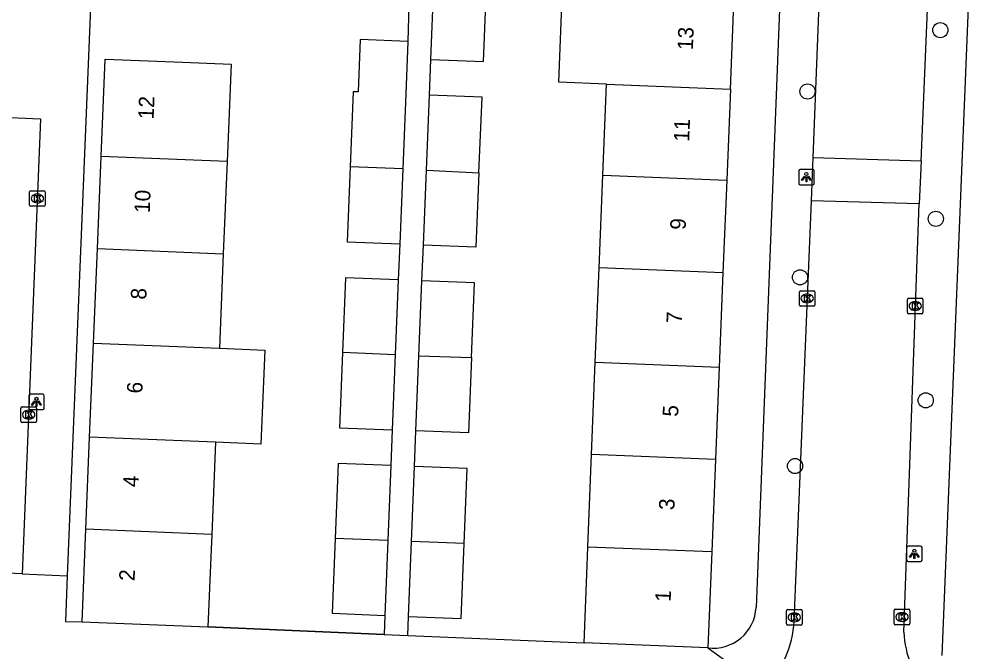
# Model space of a CAD drawing. Extents: x 161355 to 162026, y 386504 to 387459.
# Drawn here: x 161581.1 to 161642.9, y 387052.3 to 387093.2 of the extents above; entities that cross this region are included whole.
import ezdxf

# ---------------------------------------------------------------- set-up
doc = ezdxf.new("R2010")
doc.units = 0
for name, color, linetype in [('IMGEO_Boom', 7, 'Continuous'), ('IMGEO_Kolk', 7, 'Continuous'), ('IMGEO_Lichtpunt', 7, 'Continuous'), ('IMGEO_Muur', 7, 'Continuous'), ('IMGEO_Pand', 7, 'Continuous'), ('IMGEO_Pand_nummerreeks', 7, 'Continuous'), ('IMGEO_Rijbaan_lokaal_open', 7, 'Continuous'), ('IMGEO_Voetpad_open', 7, 'Continuous')]:
    doc.layers.add(name, color=color, linetype=linetype)

msp = doc.modelspace()

# ---------------------------------------------------------------- linework, layer by layer
at = {"layer": 'IMGEO_Boom'}
for centre in [(161640.512, 387092.491), (161631.944, 387088.529), (161640.221, 387080.308), (161631.459, 387076.526), (161639.571, 387068.585), (161631.137, 387064.342)]:
    msp.add_circle(centre, 0.489, dxfattribs=at)
at = {"layer": 'IMGEO_Kolk'}
for p, q in [((161581.749, 387081.193), (161581.749, 387082.045)), ((161581.824, 387082.119), (161582.676, 387082.119)), ((161582.75, 387082.045), (161582.75, 387081.193)), ((161582.237, 387081.899), (161582.262, 387081.899)), ((161582.676, 387081.119), (161581.824, 387081.119)), ((161582.26, 387081.339), (161582.235, 387081.339)), ((161631.417, 387074.738), (161631.417, 387075.59)), ((161631.492, 387075.664), (161632.344, 387075.664)), ((161631.905, 387075.444), (161631.93, 387075.444)), ((161632.418, 387075.59), (161632.418, 387074.738)), ((161632.344, 387074.664), (161631.492, 387074.664)), ((161631.928, 387074.884), (161631.903, 387074.884)), ((161638.391, 387074.25), (161638.391, 387075.102)), ((161638.466, 387075.176), (161639.318, 387075.176)), ((161638.879, 387074.956), (161638.904, 387074.956)), ((161639.392, 387075.102), (161639.392, 387074.25)), ((161639.318, 387074.176), (161638.466, 387074.176)), ((161638.902, 387074.396), (161638.877, 387074.396)), ((161581.189, 387067.236), (161581.189, 387068.088)), ((161581.264, 387068.162), (161582.116, 387068.162)), ((161581.677, 387067.942), (161581.702, 387067.942)), ((161582.19, 387068.088), (161582.19, 387067.236)), ((161582.116, 387067.162), (161581.264, 387067.162)), ((161581.7, 387067.382), (161581.675, 387067.382)), ((161630.587, 387054.144), (161630.587, 387054.996)), ((161630.662, 387055.07), (161631.514, 387055.07)), ((161631.075, 387054.85), (161631.1, 387054.85)), ((161631.588, 387054.996), (161631.588, 387054.144)), ((161637.542, 387054.167), (161637.542, 387055.019)), ((161637.617, 387055.093), (161638.469, 387055.093)), ((161638.03, 387054.873), (161638.055, 387054.873)), ((161638.543, 387055.019), (161638.543, 387054.167)), ((161631.098, 387054.29), (161631.073, 387054.29)), ((161638.053, 387054.313), (161638.028, 387054.313)), ((161631.514, 387054.07), (161630.662, 387054.07)), ((161638.469, 387054.093), (161637.617, 387054.093))]:
    msp.add_line(p, q, dxfattribs=at)
for points in [[(161581.749, 387081.193), (161581.749, 387082.045)], [(161581.824, 387082.119), (161582.676, 387082.119)], [(161582.75, 387082.045), (161582.75, 387081.193)], [(161582.07, 387081.819), (161582.193, 387081.819), (161582.193, 387081.668), (161582.323, 387081.819), (161582.487, 387081.819), (161582.341, 387081.668), (161582.494, 387081.419), (161582.342, 387081.419), (161582.257, 387081.583), (161582.193, 387081.516), (161582.193, 387081.419), (161582.07, 387081.419), (161582.07, 387081.819)], [(161582.676, 387081.119), (161581.824, 387081.119)], [(161631.417, 387074.738), (161631.417, 387075.59)], [(161631.492, 387075.664), (161632.344, 387075.664)], [(161631.738, 387075.364), (161631.861, 387075.364), (161631.861, 387075.213), (161631.991, 387075.364), (161632.155, 387075.364), (161632.009, 387075.213), (161632.162, 387074.964), (161632.01, 387074.964), (161631.925, 387075.128), (161631.861, 387075.061), (161631.861, 387074.964), (161631.738, 387074.964), (161631.738, 387075.364)], [(161632.418, 387075.59), (161632.418, 387074.738)], [(161632.344, 387074.664), (161631.492, 387074.664)], [(161638.391, 387074.25), (161638.391, 387075.102)], [(161638.466, 387075.176), (161639.318, 387075.176)], [(161638.712, 387074.876), (161638.835, 387074.876), (161638.835, 387074.725), (161638.965, 387074.876), (161639.129, 387074.876), (161638.983, 387074.725), (161639.136, 387074.476), (161638.984, 387074.476), (161638.899, 387074.64), (161638.835, 387074.573), (161638.835, 387074.476), (161638.712, 387074.476), (161638.712, 387074.876)], [(161639.392, 387075.102), (161639.392, 387074.25)], [(161639.318, 387074.176), (161638.466, 387074.176)], [(161581.189, 387067.236), (161581.189, 387068.088)], [(161581.264, 387068.162), (161582.116, 387068.162)], [(161581.51, 387067.862), (161581.633, 387067.862), (161581.633, 387067.711), (161581.763, 387067.862), (161581.927, 387067.862), (161581.781, 387067.711), (161581.934, 387067.462), (161581.782, 387067.462), (161581.697, 387067.626), (161581.633, 387067.559), (161581.633, 387067.462), (161581.51, 387067.462), (161581.51, 387067.862)], [(161582.19, 387068.088), (161582.19, 387067.236)], [(161582.116, 387067.162), (161581.264, 387067.162)], [(161630.587, 387054.144), (161630.587, 387054.996)], [(161630.662, 387055.07), (161631.514, 387055.07)], [(161631.588, 387054.996), (161631.588, 387054.144)], [(161637.542, 387054.167), (161637.542, 387055.019)], [(161637.617, 387055.093), (161638.469, 387055.093)], [(161637.863, 387054.793), (161637.986, 387054.793), (161637.986, 387054.642), (161638.116, 387054.793), (161638.28, 387054.793), (161638.134, 387054.642), (161638.287, 387054.393), (161638.135, 387054.393), (161638.05, 387054.557), (161637.986, 387054.49), (161637.986, 387054.393), (161637.863, 387054.393), (161637.863, 387054.793)], [(161638.543, 387055.019), (161638.543, 387054.167)], [(161630.908, 387054.77), (161631.031, 387054.77), (161631.031, 387054.619), (161631.161, 387054.77), (161631.325, 387054.77), (161631.179, 387054.619), (161631.332, 387054.37), (161631.18, 387054.37), (161631.095, 387054.534), (161631.031, 387054.467), (161631.031, 387054.37), (161630.908, 387054.37), (161630.908, 387054.77)], [(161631.514, 387054.07), (161630.662, 387054.07)], [(161638.469, 387054.093), (161637.617, 387054.093)]]:
    msp.add_lwpolyline(points, dxfattribs=at)
for centre, start, end in [((161581.826, 387082.043), 91.55205, 178.44795), ((161581.826, 387082.043), 91.55205, 178.44795), ((161582.674, 387082.043), 1.55205, 88.44795), ((161582.674, 387082.043), 1.55205, 88.44795), ((161581.826, 387081.195), 181.55205, 268.44795), ((161581.826, 387081.195), 181.55205, 268.44795), ((161582.674, 387081.195), 271.55205, 358.44795), ((161582.674, 387081.195), 271.55205, 358.44795), ((161631.494, 387075.588), 91.55205, 178.44795), ((161631.494, 387075.588), 91.55205, 178.44795), ((161632.342, 387075.588), 1.55205, 88.44795), ((161632.342, 387075.588), 1.55205, 88.44795), ((161631.494, 387074.74), 181.55205, 268.44795), ((161631.494, 387074.74), 181.55205, 268.44795), ((161632.342, 387074.74), 271.55205, 358.44795), ((161632.342, 387074.74), 271.55205, 358.44795), ((161638.468, 387075.1), 91.55205, 178.44795), ((161638.468, 387075.1), 91.55205, 178.44795), ((161639.316, 387075.1), 1.55205, 88.44795), ((161639.316, 387075.1), 1.55205, 88.44795), ((161638.468, 387074.252), 181.55205, 268.44795), ((161638.468, 387074.252), 181.55205, 268.44795), ((161639.316, 387074.252), 271.55205, 358.44795), ((161639.316, 387074.252), 271.55205, 358.44795), ((161581.266, 387068.086), 91.55205, 178.44795), ((161581.266, 387068.086), 91.55205, 178.44795), ((161582.114, 387068.086), 1.55205, 88.44795), ((161582.114, 387068.086), 1.55205, 88.44795), ((161581.266, 387067.238), 181.55205, 268.44795), ((161581.266, 387067.238), 181.55205, 268.44795), ((161582.114, 387067.238), 271.55205, 358.44795), ((161582.114, 387067.238), 271.55205, 358.44795), ((161630.664, 387054.994), 91.55205, 178.44795), ((161630.664, 387054.994), 91.55205, 178.44795), ((161631.512, 387054.994), 1.55205, 88.44795), ((161631.512, 387054.994), 1.55205, 88.44795), ((161637.619, 387055.017), 91.55205, 178.44795), ((161637.619, 387055.017), 91.55205, 178.44795), ((161638.467, 387055.017), 1.55205, 88.44795), ((161638.467, 387055.017), 1.55205, 88.44795), ((161637.619, 387054.169), 181.55205, 268.44795), ((161637.619, 387054.169), 181.55205, 268.44795), ((161638.467, 387054.169), 271.55205, 358.44795), ((161638.467, 387054.169), 271.55205, 358.44795), ((161630.664, 387054.146), 181.55205, 268.44795), ((161630.664, 387054.146), 181.55205, 268.44795), ((161631.512, 387054.146), 271.55205, 358.44795), ((161631.512, 387054.146), 271.55205, 358.44795)]:
    msp.add_arc(centre, 0.0765, start, end, dxfattribs=at)
for centre, major_axis, ratio, start_param, end_param in [((161582.236, 387081.619), (-0.387, 0.002), 0.722429, 4.712389, 7.853982), ((161582.261, 387081.619), (-0.39, 0.002), 0.717154, 1.570796, 4.712389), ((161631.904, 387075.164), (-0.387, 0.002), 0.722429, 4.712389, 7.853982), ((161631.929, 387075.164), (-0.39, 0.002), 0.717154, 1.570796, 4.712389), ((161638.878, 387074.676), (-0.387, 0.002), 0.722429, 4.712389, 7.853982), ((161638.903, 387074.676), (-0.39, 0.002), 0.717154, 1.570796, 4.712389), ((161581.676, 387067.662), (-0.387, 0.002), 0.722429, 4.712389, 7.853982), ((161581.701, 387067.662), (-0.39, 0.002), 0.717154, 1.570796, 4.712389), ((161631.074, 387054.57), (-0.387, 0.002), 0.722429, 4.712389, 7.853982), ((161631.099, 387054.57), (-0.39, 0.002), 0.717154, 1.570796, 4.712389), ((161638.029, 387054.593), (-0.387, 0.002), 0.722429, 4.712389, 7.853982), ((161638.054, 387054.593), (-0.39, 0.002), 0.717154, 1.570796, 4.712389)]:
    msp.add_ellipse(centre, major_axis=major_axis, ratio=ratio, start_param=start_param, end_param=end_param, dxfattribs=at)
at = {"layer": 'IMGEO_Lichtpunt'}
for p, q in [((161631.372, 387083.397), (161631.372, 387082.59)), ((161631.372, 387083.397), (161631.372, 387082.59)), ((161632.274, 387083.492), (161631.466, 387083.492)), ((161632.274, 387083.492), (161631.466, 387083.492)), ((161632.368, 387082.59), (161632.368, 387083.397)), ((161632.368, 387082.59), (161632.368, 387083.397)), ((161631.466, 387082.496), (161632.274, 387082.496)), ((161631.466, 387082.496), (161632.274, 387082.496)), ((161581.694, 387068.886), (161581.694, 387068.079)), ((161581.694, 387068.886), (161581.694, 387068.079)), ((161582.596, 387068.981), (161581.788, 387068.981)), ((161582.596, 387068.981), (161581.788, 387068.981)), ((161582.69, 387068.079), (161582.69, 387068.886)), ((161582.69, 387068.079), (161582.69, 387068.886)), ((161581.788, 387067.985), (161582.596, 387067.985)), ((161581.788, 387067.985), (161582.596, 387067.985)), ((161639.237, 387059.167), (161638.429, 387059.167)), ((161639.237, 387059.167), (161638.429, 387059.167)), ((161638.335, 387059.072), (161638.335, 387058.265)), ((161638.335, 387059.072), (161638.335, 387058.265)), ((161639.331, 387058.265), (161639.331, 387059.072)), ((161639.331, 387058.265), (161639.331, 387059.072)), ((161638.429, 387058.171), (161639.237, 387058.171)), ((161638.429, 387058.171), (161639.237, 387058.171))]:
    msp.add_line(p, q, dxfattribs=at)
for points in [[(161631.746, 387083.061), (161631.785, 387083.033), (161631.597, 387082.771), (161631.559, 387082.798), (161631.746, 387083.061)], [(161631.848, 387083.013), (161631.895, 387083.013), (161631.895, 387082.691), (161631.848, 387082.691), (161631.848, 387083.013)], [(161631.958, 387083.033), (161631.996, 387083.06), (161632.183, 387082.798), (161632.144, 387082.77), (161631.958, 387083.033)], [(161582.068, 387068.55), (161582.107, 387068.522), (161581.919, 387068.26), (161581.881, 387068.287), (161582.068, 387068.55)], [(161582.17, 387068.502), (161582.217, 387068.502), (161582.217, 387068.18), (161582.17, 387068.18), (161582.17, 387068.502)], [(161582.28, 387068.522), (161582.318, 387068.549), (161582.505, 387068.287), (161582.466, 387068.259), (161582.28, 387068.522)], [(161638.709, 387058.736), (161638.748, 387058.708), (161638.56, 387058.446), (161638.522, 387058.473), (161638.709, 387058.736)], [(161638.811, 387058.688), (161638.858, 387058.688), (161638.858, 387058.366), (161638.811, 387058.366), (161638.811, 387058.688)], [(161638.921, 387058.708), (161638.959, 387058.735), (161639.146, 387058.473), (161639.107, 387058.445), (161638.921, 387058.708)]]:
    msp.add_lwpolyline(points, dxfattribs=at)
for centre in [(161631.871, 387083.195), (161582.193, 387068.684), (161638.834, 387058.87)]:
    msp.add_circle(centre, 0.0994, dxfattribs=at)
for centre, start, end in [((161631.466, 387083.397), 90, 180), ((161631.466, 387083.397), 90, 180), ((161632.274, 387083.397), 0, 90), ((161632.274, 387083.397), 0, 90), ((161631.466, 387082.59), 180, 270), ((161631.466, 387082.59), 180, 270), ((161632.274, 387082.59), 270, 0), ((161632.274, 387082.59), 270, 360), ((161581.788, 387068.886), 90, 180), ((161581.788, 387068.886), 90, 180), ((161582.596, 387068.886), 0, 90), ((161582.596, 387068.886), 0, 90), ((161581.788, 387068.079), 180, 270), ((161581.788, 387068.079), 180, 270), ((161582.596, 387068.079), 270, 0), ((161582.596, 387068.079), 270, 360), ((161638.429, 387059.072), 90, 180), ((161638.429, 387059.072), 90, 180), ((161639.237, 387059.072), 0, 90), ((161639.237, 387059.072), 0, 90), ((161638.429, 387058.265), 180, 270), ((161638.429, 387058.265), 180, 270), ((161639.237, 387058.265), 270, 0), ((161639.237, 387058.265), 270, 360)]:
    msp.add_arc(centre, 0.0946, start, end, dxfattribs=at)
at = {"layer": 'IMGEO_Muur'}
for points in [[(161604.616, 387053.472), (161593.251, 387053.953)], [(161606.16, 387053.406), (161617.522, 387052.925)]]:
    msp.add_lwpolyline(points, dxfattribs=at)
at = {"layer": 'IMGEO_Pand'}
for points in [[(161607.635, 387090.591), (161607.829, 387095.432)], [(161607.635, 387090.591), (161611.032, 387090.454), (161611.226, 387095.296)], [(161618.974, 387088.998), (161615.889, 387089.122), (161616.135, 387095.227), (161619.22, 387095.103)], [(161626.964, 387088.676), (161627.21, 387094.781)], [(161606.15, 387091.762), (161603.084, 387091.884), (161602.95, 387088.499), (161602.618, 387088.513), (161602.425, 387083.666)], [(161606.15, 387091.762), (161606.015, 387088.377), (161605.822, 387083.531)], [(161586.368, 387084.34), (161586.627, 387090.62), (161591.623, 387090.415), (161594.747, 387090.286), (161594.488, 387084.006)], [(161618.738, 387083.122), (161618.974, 387088.998)], [(161618.974, 387088.998), (161626.964, 387088.676)], [(161607.348, 387083.443), (161607.542, 387088.289)], [(161610.744, 387083.275), (161610.94, 387088.153), (161607.542, 387088.289)], [(161626.964, 387088.676), (161626.728, 387082.8)], [(161586.123, 387078.382), (161586.368, 387084.34)], [(161594.488, 387084.006), (161586.368, 387084.34)], [(161594.488, 387084.006), (161594.243, 387078.048)], [(161602.425, 387083.666), (161602.232, 387078.82), (161605.629, 387078.685)], [(161605.822, 387083.531), (161602.425, 387083.666)], [(161605.822, 387083.531), (161605.629, 387078.685)], [(161607.154, 387078.612), (161607.348, 387083.443)], [(161610.744, 387083.275), (161610.551, 387078.476), (161607.154, 387078.612)], [(161607.348, 387083.443), (161610.744, 387083.275)], [(161618.497, 387077.137), (161618.738, 387083.122)], [(161618.738, 387083.122), (161626.728, 387082.8)], [(161626.728, 387082.8), (161626.487, 387076.815)], [(161585.872, 387072.281), (161586.123, 387078.382)], [(161586.123, 387078.382), (161594.243, 387078.048)], [(161594.243, 387078.048), (161593.992, 387071.947)], [(161618.251, 387071.041), (161618.497, 387077.137)], [(161626.487, 387076.815), (161618.497, 387077.137)], [(161605.536, 387076.365), (161602.139, 387076.5), (161601.946, 387071.663)], [(161626.487, 387076.815), (161626.241, 387070.719)], [(161605.536, 387076.365), (161605.344, 387071.528)], [(161606.867, 387071.46), (161607.062, 387076.306)], [(161610.265, 387071.34), (161610.459, 387076.17), (161607.062, 387076.306)], [(161585.622, 387066.214), (161585.872, 387072.281)], [(161585.872, 387072.281), (161593.992, 387071.947)], [(161593.992, 387071.947), (161596.924, 387071.826), (161596.674, 387065.759), (161593.742, 387065.88)], [(161601.946, 387071.663), (161601.753, 387066.817), (161605.15, 387066.682)], [(161605.344, 387071.528), (161601.946, 387071.663)], [(161605.344, 387071.528), (161605.15, 387066.682)], [(161606.673, 387066.615), (161606.867, 387071.46)], [(161610.265, 387071.34), (161610.07, 387066.478), (161606.673, 387066.615)], [(161606.867, 387071.46), (161610.265, 387071.34)], [(161618.011, 387065.083), (161618.251, 387071.041)], [(161618.251, 387071.041), (161626.241, 387070.719)], [(161626.241, 387070.719), (161626.001, 387064.761)], [(161585.377, 387060.264), (161585.622, 387066.214)], [(161593.742, 387065.88), (161585.622, 387066.214)], [(161593.742, 387065.88), (161593.497, 387059.93)], [(161617.772, 387059.135), (161618.011, 387065.083)], [(161626.001, 387064.761), (161618.011, 387065.083)], [(161626.001, 387064.761), (161625.762, 387058.813)], [(161605.059, 387064.379), (161601.661, 387064.515), (161601.468, 387059.668)], [(161605.059, 387064.379), (161604.866, 387059.533)], [(161606.386, 387059.472), (161606.581, 387064.322)], [(161609.783, 387059.336), (161609.978, 387064.186), (161606.581, 387064.322)], [(161585.131, 387054.287), (161585.377, 387060.264)], [(161593.497, 387059.93), (161585.377, 387060.264)], [(161593.497, 387059.93), (161593.457, 387058.949), (161593.251, 387053.953)], [(161601.468, 387059.668), (161601.275, 387054.832), (161604.673, 387054.697)], [(161604.866, 387059.533), (161601.468, 387059.668)], [(161604.866, 387059.533), (161604.673, 387054.697)], [(161606.191, 387054.626), (161606.386, 387059.472)], [(161606.191, 387054.626), (161609.589, 387054.489), (161609.783, 387059.336)], [(161609.783, 387059.336), (161606.386, 387059.472)], [(161617.522, 387052.925), (161617.723, 387057.921), (161617.772, 387059.135)], [(161617.772, 387059.135), (161625.762, 387058.813)], [(161625.762, 387058.813), (161625.512, 387052.604)], [(161585.131, 387054.287), (161593.251, 387053.953)], [(161625.512, 387052.604), (161617.522, 387052.925)]]:
    msp.add_lwpolyline(points, dxfattribs=at)
at = {"layer": 'IMGEO_Rijbaan_lokaal_open'}
for points in [[(161639.273, 387084.053), (161640.696, 387118.073)], [(161632.313, 387084.273), (161633.569, 387116.709)], [(161632.197, 387081.475), (161632.313, 387084.273)], [(161632.313, 387084.273), (161639.273, 387084.053)], [(161639.273, 387084.053), (161639.157, 387081.267)], [(161631.08, 387054.332), (161632.197, 387081.475)], [(161639.157, 387081.267), (161632.197, 387081.475)], [(161638.157, 387053.608), (161639.157, 387081.267)]]:
    msp.add_lwpolyline(points, dxfattribs=at)
for centre, radius, start, end in [((161624.878, 387054.583), 6.207, 312.68279, 357.6827), ((161644.697, 387053.924), 6.547, 182.76437, 220.32357)]:
    msp.add_arc(centre, radius, start, end, dxfattribs=at)
at = {"layer": 'IMGEO_Voetpad_open'}
for points in [[(161640.632, 387052.106), (161643.367, 387119.453)], [(161631.069, 387117.573), (161628.619, 387055.213)], [(161585.719, 387095.031), (161584.181, 387057.259)], [(161585.719, 387095.031), (161606.225, 387094.128), (161606.15, 387091.762)], [(161607.542, 387088.289), (161607.635, 387090.591)], [(161569.151, 387057.942), (161570.329, 387087.3), (161582.455, 387086.771), (161581.277, 387057.391)], [(161605.629, 387078.685), (161605.536, 387076.365)], [(161607.062, 387076.306), (161607.154, 387078.612)], [(161605.15, 387066.682), (161605.059, 387064.379)], [(161606.581, 387064.322), (161606.673, 387066.615)], [(161581.277, 387057.391), (161569.151, 387057.942)], [(161581.277, 387057.391), (161584.181, 387057.259)], [(161584.181, 387057.259), (161584.061, 387054.307), (161585.131, 387054.287)], [(161604.673, 387054.697), (161604.624, 387053.472)], [(161606.16, 387053.406), (161606.191, 387054.626)], [(161593.251, 387053.953), (161604.624, 387053.472)], [(161604.624, 387053.472), (161606.16, 387053.406)], [(161606.16, 387053.406), (161617.522, 387052.925)], [(161625.512, 387052.604), (161629.086, 387050.02)]]:
    msp.add_lwpolyline(points, dxfattribs=at)
msp.add_arc((161625.857, 387055.348), 2.766, 262.84115, 357.20033, dxfattribs=at)

# ---------------------------------------------------------------- texts
at = {"layer": 'IMGEO_Pand_nummerreeks'}
for s, rotation, p in [('13', 87.69692, (161624.543, 387091.186)), ('12', 87.6422, (161589.749, 387086.72)), ('11', 87.69452, (161624.304, 387085.268)), ('10', 87.6422, (161589.5, 387080.67)), ('9', 87.69452, (161624.076, 387079.581)), ('8', 87.6422, (161589.27, 387075.076)), ('7', 87.69452, (161623.833, 387073.547)), ('6', 87.63962, (161589.02, 387069.015)), ('5', 87.69452, (161623.591, 387067.514)), ('4', 87.6422, (161588.771, 387062.961)), ('3', 87.69452, (161623.348, 387061.481)), ('2', 87.6422, (161588.521, 387056.903)), ('1', 87.69452, (161623.109, 387055.561))]:
    msp.add_text(s, height=1, rotation=rotation, dxfattribs=at).set_placement(p)

doc.saveas('drawing.dxf')
